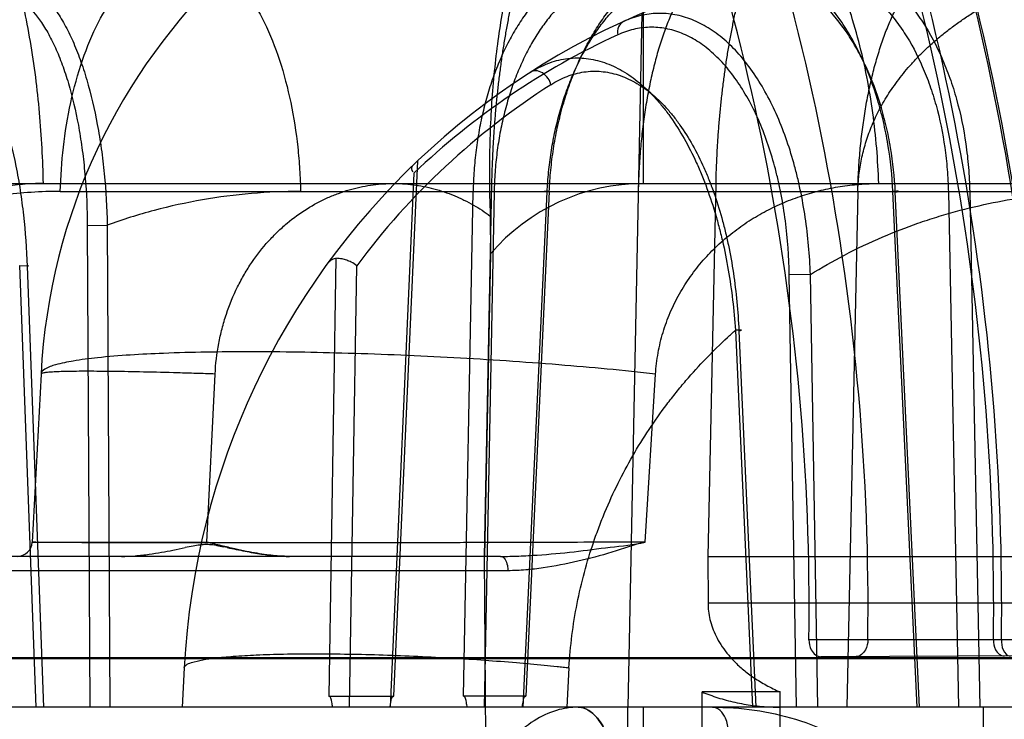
# Model space of a CAD drawing. Header units: millimetres. Extents: x 0 to 297, y 0 to 210.
# Tile 300 of 455: x 143.323 to 143.479, y 160.577 to 160.689. Entities that reach past the tile are written whole.
import ezdxf

# ---------------------------------------------------------------- set-up
doc = ezdxf.new("R2010")
doc.units = ezdxf.units.MM
doc.header["$LTSCALE"] = 16.335
doc.layers.add('INTFCLR_1', color=7, linetype='CONTINUOUS')
doc.layers.add('INTFCLR_144815', color=7, linetype='CONTINUOUS')

msp = doc.modelspace()

# ---------------------------------------------------------------- linework, layer by layer
at = {"layer": 'INTFCLR_1', "color": 9, "linetype": 'Continuous'}
for p, q in [((143.5601343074, 160.5900254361), (143.4483412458, 160.5900254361)), ((143.5600134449, 160.5877129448), (143.4502462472, 160.5873297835))]:
    msp.add_line(p, q, dxfattribs=at)
at = {"layer": 'INTFCLR_1', "color": 6, "linetype": 'Continuous'}
for centre, radius, start, end in [((143.0775250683, 160.5952985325), 0.3708536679, 359.185294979, 23.3062919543), ((143.075681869, 160.5952985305), 0.3820738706, 359.2092219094, 22.5833847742), ((143.0775246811, 160.595298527), 0.4002302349, 359.2450980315, 21.5064681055), ((143.0773563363, 160.5952983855), 0.4016728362, 359.2478295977, 21.4254278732), ((143.0758483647, 160.5952984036), 0.4101865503, 359.2634397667, 20.9595063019), ((143.0756804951, 160.595298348), 0.4106495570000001, 359.2642780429, 20.9347710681), ((143.077188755, 160.5952984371), 0.4249010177, 359.2889439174, 20.2013567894)]:
    msp.add_arc(centre, radius, start, end, dxfattribs=at)
for points, knots in [([(143.4483412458, 160.5900254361), (143.448333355, 160.5894705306), (143.4485171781, 160.5882782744), (143.4496218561, 160.5873276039), (143.4502462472, 160.5873297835)], [0, 0, 0, 0, 0.4705630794, 1, 1, 1, 1]), ([(143.4577193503, 160.5900254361), (143.4577116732, 160.5894692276), (143.4575125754, 160.5883140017), (143.4564588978, 160.5873514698), (143.4558566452, 160.5873493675)], [0, 0, 0, 0, 0.4801493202, 1, 1, 1, 1]), ([(143.4777201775, 160.5900254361), (143.4777131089, 160.5894889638), (143.4778598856, 160.5883848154), (143.4788517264, 160.5874296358), (143.4794194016, 160.5874316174)], [0, 0, 0, 0, 0.4858903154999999, 1, 1, 1, 1]), ([(143.4789945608, 160.5900254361), (143.4789874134, 160.5894810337), (143.4790748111, 160.5884829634), (143.4798861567, 160.5874332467), (143.4803771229, 160.5874349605)], [0, 0, 0, 0, 0.5258254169, 1, 1, 1, 1])]:
    msp.add_open_spline(points, degree=3, knots=knots, dxfattribs=at)
at = {"layer": 'INTFCLR_144815', "color": 9, "linetype": 'Continuous'}
for p, q in [((143.4219693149, 160.723298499), (143.4219693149, 160.6626480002)), ((143.3822485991, 160.5810437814), (143.386060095, 160.6662657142)), ((143.3854721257, 160.6642812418), (143.3816660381, 160.5792984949)), ((143.2760151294, 160.6626480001), (143.7294694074, 160.6626480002)), ((143.3291708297, 160.6613919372), (143.6983226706, 160.6613919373)), ((143.3933332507, 160.5810437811), (143.3948862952, 160.6613919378)), ((143.3982311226, 160.6613082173), (143.3966509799, 160.5792985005)), ((143.4028681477, 160.5792985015), (143.4066732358, 160.6613082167)), ((143.4070017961, 160.6613919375), (143.4032785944, 160.5810437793)), ((143.4655506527, 160.5792985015), (143.4617145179, 160.6613919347)), ((143.4659224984, 160.5792985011), (143.4620947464, 160.6613082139)), ((143.4705368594, 160.6613082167), (143.4739334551, 160.6613919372)), ((143.4705368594, 160.6613082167), (143.4721396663, 160.5792984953)), ((143.4739334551, 160.6613919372), (143.4755334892, 160.5792984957)), ((143.3334616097, 160.6559481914), (143.3366558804, 160.656031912)), ((143.3334616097, 160.6559481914), (143.3338795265, 160.5792984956)), ((143.3366558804, 160.656031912), (143.3370693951, 160.5792984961)), ((143.3730531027, 160.6507431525), (143.3718954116, 160.5810437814)), ((143.325334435, 160.5792984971), (143.3227053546, 160.6495808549)), ((143.3227053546, 160.6495808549), (143.3241552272, 160.6495418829)), ((143.3227053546, 160.6495808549), (143.3241552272, 160.6495418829)), ((143.3265711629, 160.5792984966), (143.3239496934, 160.6494971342)), ((143.3751938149, 160.5792984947), (143.376356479, 160.6495663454)), ((143.4485832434, 160.6481821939), (143.4452094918, 160.6480984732)), ((143.4463653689, 160.5792985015), (143.4452094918, 160.6480984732)), ((143.4497366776, 160.5792985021), (143.4485832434, 160.6481821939)), ((143.4366384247, 160.6393007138), (143.4393444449, 160.5792984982)), ((143.4371943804, 160.6392169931), (143.4398932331, 160.5792984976)), ((143.3261008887, 160.6323229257), (143.3246989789, 160.6055728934)), ((143.4222995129, 160.6055728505), (143.4239335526, 160.6323227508)), ((143.3246989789, 160.605572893), (143.3524853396, 160.6055728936)), ((143.3992531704, 160.6032984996), (142.7539063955, 160.6032984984)), ((143.4004361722, 160.6010241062), (143.2874447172, 160.6010241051)), ((143.5883345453, 160.5958568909), (143.4322798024, 160.5958568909)), ((143.6050345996, 160.5870192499), (142.4377892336, 160.5870192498)), ((142.4597478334, 160.5872286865), (143.5853428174, 160.5872286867)), ((143.3489089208, 160.5855788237), (143.3485797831, 160.5792985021)), ((143.4101488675, 160.5855788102), (143.4097852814, 160.5792984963)), ((143.6043247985, 160.5792984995), (142.3433546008, 160.579298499))]:
    msp.add_line(p, q, dxfattribs=at)
at = {"layer": 'INTFCLR_144815', "color": 6, "linetype": 'Continuous'}
for p, q in [((143.4217343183, 160.689707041), (143.419512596, 160.5792984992)), ((143.3967148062, 160.6032984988), (143.397875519, 160.6626480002)), ((143.4335045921, 160.6626480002), (143.4322501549, 160.6032984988)), ((143.3982311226, 160.6613082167), (143.3948862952, 160.6613919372)), ((143.4070017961, 160.6613919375), (143.4061799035, 160.6613749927)), ((143.4070017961, 160.6613919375), (143.4061799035, 160.6613749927)), ((143.4561302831, 160.6613919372), (143.454356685, 160.5792984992)), ((143.3976114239, 160.6574755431), (143.3976569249, 160.6514544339)), ((143.3976569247, 160.6514544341), (143.3967148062, 160.6032984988)), ((143.3524853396, 160.6055728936), (143.3538168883, 160.6323232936)), ((143.4322501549, 160.6032984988), (143.4322798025, 160.5958568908)), ((143.4322501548, 160.603298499), (143.588594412, 160.603298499)), ((143.4437463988, 160.5817297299), (143.4313224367, 160.5817297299)), ((143.3718954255, 160.5810437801), (143.3822486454, 160.5810437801)), ((143.4032786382, 160.5810437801), (143.3933332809, 160.5810437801)), ((143.4220944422, 160.5552985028), (143.4219834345, 160.5792984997)), ((143.4760669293, 160.5792984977), (143.4761548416, 160.555298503))]:
    msp.add_line(p, q, dxfattribs=at)
at = {"layer": 'INTFCLR_144815', "color": 7, "linetype": 'Continuous'}
msp.add_line((143.3540857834, 160.6050230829), (143.3551501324, 160.6048254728), dxfattribs=at)
at = {"layer": 'INTFCLR_144815', "color": 9, "linetype": 'Continuous'}
for centre, radius, start, end in [((143.4219693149, 160.627298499), 0.096, 90.0000000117, 176.9999999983), ((143.4687444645, 160.579298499), 0.12, 90.0000000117, 176.9999999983), ((143.4668029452, 160.5793407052), 0.1175996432, 114.5729432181, 133.7563142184), ((143.4706853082, 160.579341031), 0.1175991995, 122.6350807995, 143.3332879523), ((143.4219693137, 160.6306480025), 0.0319999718, 89.99999790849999, 139.4432394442), ((143.322302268, 160.605698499), 0.0024, 270.0000000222, 357.0000000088)]:
    msp.add_arc(centre, radius, start, end, dxfattribs=at)
at = {"layer": 'INTFCLR_144815', "color": 6, "linetype": 'Continuous'}
for centre, major_axis, start_param, end_param in [((143.076579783, 159.1224989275), (0, 8.3248965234), -1.4483509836, -1.3919686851), ((143.076579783, 159.4423106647), (0, 9.1489645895), -1.4945750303, -1.4459313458), ((143.076579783, 159.8546937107), (0, 9.4237469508), -1.5405909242, -1.4935702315), ((143.076579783, 159.2592619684), (0, 8.874251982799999), -1.4715015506, -1.4214932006)]:
    msp.add_ellipse(centre, major_axis=major_axis, ratio=0.0390783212, start_param=start_param, end_param=end_param, dxfattribs=at)
at = {"layer": 'INTFCLR_144815', "color": 9, "linetype": 'Continuous'}
for points, knots in [([(143.3019693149, 160.723298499), (143.3034513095, 160.723298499), (143.3067798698, 160.7224513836), (143.3112983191, 160.7188957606), (143.3154874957, 160.7131517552), (143.3192023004, 160.7053493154), (143.3222633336, 160.6958408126), (143.3245300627, 160.6851688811), (143.325945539, 160.6739738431), (143.3263519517, 160.6664018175), (143.326427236, 160.6626480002)], [0, 0, 0, 0, 0.0639202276, 0.1425429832, 0.2433331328, 0.368165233, 0.5137645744, 0.6732389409, 0.8380607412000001, 1, 1, 1, 1]), ([(143.4594489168, 160.6626480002), (143.4593333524, 160.6664082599), (143.4587051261, 160.674023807), (143.4565174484, 160.6852705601), (143.453004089, 160.6960075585), (143.4482403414, 160.7055874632), (143.4424331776, 160.7134422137), (143.4358835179, 160.7191669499), (143.4289709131, 160.7225536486), (143.4242065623, 160.723298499), (143.4219693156, 160.723298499)], [0, 0, 0, 0, 0.1453757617, 0.2946538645, 0.4417901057, 0.5806221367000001, 0.7063563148, 0.8169234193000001, 0.9135464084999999, 1, 1, 1, 1]), ([(143.3291708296, 160.6613919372), (143.3292311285, 160.6637399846), (143.3295577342, 160.6684854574), (143.3306951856, 160.67549816), (143.3325197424, 160.6821889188), (143.334989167, 160.6881569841), (143.3379981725, 160.6930560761), (143.3413933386, 160.6966499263), (143.3445331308, 160.6985153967), (143.3467165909, 160.6991159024), (143.3478866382, 160.699272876), (143.3484607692, 160.6992984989), (143.3487444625, 160.699298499)], [0, 0, 0, 0, 0.1530411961, 0.3094659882, 0.4621804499, 0.6039100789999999, 0.7289310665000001, 0.8347633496, 0.923165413, 0.9626138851, 0.9815155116, 1, 1, 1, 1]), ([(143.3487444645, 160.699298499), (143.3498670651, 160.699298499), (143.3523178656, 160.6988052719), (143.3557803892, 160.6966310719), (143.3590185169, 160.6930360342), (143.3618833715, 160.6881406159), (143.3642372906, 160.6821775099), (143.3659767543, 160.6754915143), (143.366884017, 160.6696308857), (143.367246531, 160.665476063), (143.3673604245, 160.6634177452), (143.3674066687, 160.6622565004), (143.3674237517, 160.6616794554), (143.3674308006, 160.6613919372)], [0, 0, 0, 0, 0.0740509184, 0.1604989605, 0.2652864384, 0.3902467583, 0.5327638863, 0.6868796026, 0.8450570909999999, 0.9233402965, 0.9619201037, 0.981028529, 1, 1, 1, 1]), ([(143.4617145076, 160.6613919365), (143.4615993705, 160.6638997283), (143.4612066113, 160.6676344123), (143.4603538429, 160.6719083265), (143.4597594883, 160.6742887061), (143.4587884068, 160.6777008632), (143.4573641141, 160.6815095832), (143.4555572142, 160.6850682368), (143.4544483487, 160.6869592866), (143.4527816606, 160.6895484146), (143.4508837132, 160.6919172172), (143.4487529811, 160.6939567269), (143.4473528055, 160.6951583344), (143.4448754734, 160.6969492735), (143.4421310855, 160.6982548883), (143.4397125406, 160.6989022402), (143.4381218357, 160.6992057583), (143.4369114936, 160.699298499), (143.4361090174, 160.699298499)], [0, 0, 0, 0, 0.1509213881, 0.2250374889, 0.2618772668, 0.2983843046, 0.4383152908, 0.5053450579, 0.538117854, 0.5700538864, 0.690481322, 0.7191733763, 0.7473256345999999, 0.8013345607, 0.9027109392, 0.9273849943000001, 0.9517570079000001, 1, 1, 1, 1]), ([(143.4492475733, 160.699298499), (143.450845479, 160.699298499), (143.4532847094, 160.6989206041), (143.4559442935, 160.6978880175), (143.4574453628, 160.6971241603), (143.4597394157, 160.6957593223), (143.4622297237, 160.6936677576), (143.4643935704, 160.6911879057), (143.4655941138, 160.6895950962), (143.4673844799, 160.6869747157), (143.4689059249, 160.6840985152), (143.4701760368, 160.6810533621), (143.4709904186, 160.6788780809), (143.4722451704, 160.6748847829), (143.4731024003, 160.6707267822), (143.4735695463, 160.6670706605), (143.4738120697, 160.6645568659), (143.4739076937, 160.6626597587), (143.4739334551, 160.6613919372)], [0, 0, 0, 0, 0.0967726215, 0.1466634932, 0.1724126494, 0.1986879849, 0.3082506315, 0.3671893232, 0.3978419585, 0.428988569, 0.5593572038, 0.5937401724, 0.6288229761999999, 0.6999849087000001, 0.8470743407, 0.8850523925, 0.9232021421, 1, 1, 1, 1]), ([(143.4956697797, 160.6613919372), (143.4955866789, 160.6637443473), (143.4951331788, 160.6685190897), (143.4935544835, 160.6755648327), (143.4910166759, 160.6822932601), (143.4875737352, 160.6882942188), (143.483377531, 160.6932038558), (143.4786647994, 160.696760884), (143.4744457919, 160.6985370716), (143.4715222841, 160.6991171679), (143.4699222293, 160.6992730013), (143.4691345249, 160.699298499), (143.4687444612, 160.699298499)], [0, 0, 0, 0, 0.1386504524, 0.2817150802, 0.4241078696, 0.5606356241, 0.6872225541, 0.8019503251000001, 0.9053638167, 0.9536163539, 0.9770240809, 1, 1, 1, 1]), ([(143.4213745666, 160.6969403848), (143.4207093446, 160.696940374), (143.4193708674, 160.6968505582), (143.4173844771, 160.6964460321), (143.4154311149, 160.6957745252), (143.4135257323, 160.6948433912), (143.4116826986, 160.6936595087), (143.4099150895, 160.6922320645), (143.408234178, 160.6905719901), (143.4066515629, 160.6886907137), (143.4051774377, 160.6866020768), (143.4038230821, 160.684320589), (143.4025969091, 160.6818631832), (143.4015079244, 160.6792464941), (143.4005630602, 160.6764883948), (143.3997695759, 160.6736080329), (143.3991330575, 160.6706271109), (143.3986574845, 160.6675684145), (143.3983470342, 160.6644540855), (143.3982513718, 160.6623595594), (143.3982311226, 160.6613082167)], [0, 0, 0, 0, 0.0428598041, 0.0861260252, 0.1302454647, 0.1755806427, 0.2224378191, 0.2710811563, 0.3217017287, 0.3744176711, 0.4292701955, 0.4862291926, 0.5451979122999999, 0.6060681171, 0.6687039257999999, 0.732915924, 0.7984459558, 0.8649858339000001, 0.9322501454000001, 1, 1, 1, 1]), ([(143.4066732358, 160.6613082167), (143.4067221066, 160.6623616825), (143.4068750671, 160.6644604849), (143.4072709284, 160.6675784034), (143.4078305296, 160.6706392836), (143.4085487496, 160.6736204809), (143.4094208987, 160.6764998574), (143.4104409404, 160.6792568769), (143.4116013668, 160.6818728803), (143.4128947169, 160.6843297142), (143.4143113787, 160.6866103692), (143.4158423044, 160.6886978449), (143.4174758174, 160.6905778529), (143.419201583, 160.6922367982), (143.42100787, 160.6936633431), (143.422882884, 160.6948462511), (143.4248125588, 160.6957761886), (143.4267819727, 160.6964464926), (143.428776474, 160.6968503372), (143.4301178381, 160.6969403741), (143.43078339, 160.6969403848)], [0, 0, 0, 0, 0.0673777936, 0.1343722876, 0.200708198, 0.266075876, 0.330185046, 0.3928123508, 0.4537711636, 0.5128970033, 0.5700590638, 0.6251471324, 0.6781122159, 0.7289825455, 0.7778651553, 0.8249141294, 0.8703389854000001, 0.9144084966, 0.9574782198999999, 1, 1, 1, 1]), ([(143.4620947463, 160.6613082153), (143.4619846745, 160.6636656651), (143.4616125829, 160.6671764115), (143.4608068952, 160.6711936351), (143.460246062, 160.6734311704), (143.4593299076, 160.6766387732), (143.4579873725, 160.6802192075), (143.4562845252, 160.6835639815), (143.4552397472, 160.6853415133), (143.4536695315, 160.6877755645), (143.4518817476, 160.6900021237), (143.449875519, 160.6919191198), (143.4485571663, 160.6930486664), (143.446224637, 160.6947322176), (143.4436413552, 160.6959592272), (143.4413651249, 160.6965680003), (143.4398680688, 160.6968533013), (143.4387290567, 160.6969403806), (143.4379738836, 160.6969403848)], [0, 0, 0, 0, 0.1508433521, 0.2249273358, 0.2617537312, 0.2982487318, 0.4381452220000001, 0.5051692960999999, 0.5379420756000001, 0.5698801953, 0.6903298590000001, 0.719030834, 0.7471927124, 0.801223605, 0.9026576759, 0.9273466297, 0.9517322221, 1, 1, 1, 1]), ([(143.447382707, 160.6969403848), (143.4488830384, 160.6969403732), (143.4511734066, 160.6965853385), (143.4536699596, 160.6956142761), (143.4550789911, 160.6948964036), (143.4572323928, 160.6936133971), (143.4595695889, 160.6916472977), (143.4615994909, 160.6893162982), (143.4627256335, 160.6878190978), (143.4644052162, 160.6853558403), (143.4658315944, 160.6826521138), (143.4670220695, 160.6797899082), (143.4677854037, 160.6777451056), (143.4689611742, 160.6739912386), (143.4697629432, 160.670082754), (143.4701991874, 160.6666462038), (143.4704251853, 160.6642832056), (143.4705135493, 160.6624999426), (143.4705368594, 160.6613082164)], [0, 0, 0, 0, 0.0967196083, 0.1465814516, 0.1723154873, 0.1985769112, 0.3080980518, 0.3670223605, 0.3976698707, 0.4288128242, 0.5591855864, 0.5935743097, 0.628665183, 0.699848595, 0.8469952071, 0.8849909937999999, 0.923160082, 1, 1, 1, 1]), ([(143.3186739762, 160.695469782), (143.3197676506, 160.6957528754), (143.3215979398, 160.6957414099), (143.3235062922, 160.6949486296), (143.3245850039, 160.6942936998), (143.3263379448, 160.6929768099), (143.3278508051, 160.6911806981), (143.3291720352, 160.6891444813), (143.3301114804, 160.6875211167), (143.3312067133, 160.6852823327), (143.3321648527, 160.6828746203), (143.3328769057, 160.6808020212), (143.3339342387, 160.6773860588), (143.3347620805, 160.6738116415), (143.335404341, 160.6701259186), (143.3357992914, 160.6675185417), (143.3363570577, 160.6628266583), (143.3365951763, 160.6587625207), (143.3366558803, 160.6560319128)], [0, 0, 0, 0, 0.0715343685, 0.1095653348, 0.1299825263, 0.1513156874, 0.2482079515, 0.2760557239, 0.30514592, 0.3668895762, 0.4336871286, 0.4690921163, 0.5056384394, 0.6600890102, 0.7008801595, 0.742547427, 0.8270538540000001, 1, 1, 1, 1]), ([(143.3170832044, 160.6931882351), (143.3181075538, 160.693453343), (143.3198217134, 160.6934428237), (143.3216044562, 160.6926928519), (143.322608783, 160.6920744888), (143.32423999, 160.6908310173), (143.3256407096, 160.689136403), (143.3268579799, 160.6872170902), (143.3277224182, 160.6856853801), (143.3287258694, 160.6835727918), (143.3295990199, 160.681301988), (143.3302439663, 160.6793468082), (143.3311982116, 160.676121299), (143.3319313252, 160.6727470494), (143.3324873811, 160.6692689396), (143.3328242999, 160.666805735), (143.3332846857, 160.6623692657), (143.3334473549, 160.658528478), (143.3334616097, 160.6559481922)], [0, 0, 0, 0, 0.0712750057, 0.1090843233, 0.1293826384, 0.1505957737, 0.2470602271, 0.2748170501, 0.3038273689, 0.3654517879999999, 0.4321757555, 0.4675691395, 0.5041169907, 0.6587355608, 0.6996159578, 0.7413933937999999, 0.8261857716, 1, 1, 1, 1]), ([(143.3239496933, 160.6494971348), (143.3238483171, 160.6522095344), (143.3235583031, 160.6562432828), (143.322948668, 160.6608988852), (143.3225258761, 160.6634922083), (143.3218431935, 160.6671678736), (143.3208474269, 160.6712724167), (143.3195357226, 160.6751702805), (143.3187309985, 160.6772127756), (143.3175634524, 160.6798852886), (143.3162162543, 160.6823514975), (143.3145989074, 160.6844617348), (143.3135980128, 160.68559835), (143.3123105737, 160.6867731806), (143.3108979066, 160.6876353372), (143.309754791, 160.6880687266), (143.3080916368, 160.6884669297), (143.3065922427, 160.688265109), (143.305556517, 160.6878318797)], [0, 0, 0, 0, 0.1730886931, 0.25758449, 0.299355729, 0.3406285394, 0.4959960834, 0.5681057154, 0.6027433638, 0.635939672, 0.7541532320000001, 0.7804338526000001, 0.8053758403, 0.8506741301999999, 0.8910643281, 0.9100052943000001, 0.9284072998, 1, 1, 1, 1]), ([(143.418842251, 160.6884303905), (143.4184950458, 160.6882716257), (143.4178924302, 160.6875935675), (143.4178358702, 160.6867250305), (143.4178989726, 160.6862896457)], [0, 0, 0, 0, 0.4646158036, 1, 1, 1, 1]), ([(143.4485832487, 160.6481821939), (143.4484736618, 160.6512154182), (143.4480717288, 160.6557350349), (143.4471484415, 160.6609209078), (143.4464937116, 160.6638080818), (143.4454200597, 160.6679161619), (143.4438177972, 160.6724883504), (143.4414326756, 160.6772738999), (143.4394588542, 160.6804517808), (143.43728522, 160.6832345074), (143.4352919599, 160.6852228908), (143.4336126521, 160.6865652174), (143.4319411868, 160.687697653), (143.4297732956, 160.6888072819), (143.4274784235, 160.689477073), (143.4256343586, 160.6897149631), (143.423797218, 160.6897603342), (143.4214785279, 160.6894482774), (143.4197061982, 160.6888254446), (143.418842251, 160.6884303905)], [0, 0, 0, 0, 0.1568630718, 0.2338628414, 0.272099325, 0.3098286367, 0.4533177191, 0.5213139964, 0.5858671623, 0.6463187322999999, 0.7034258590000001, 0.7308915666, 0.7573216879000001, 0.8076814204, 0.8560835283, 0.8799955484, 0.9036176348, 0.9509035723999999, 1, 1, 1, 1]), ([(143.4452094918, 160.6480984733), (143.4451604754, 160.6509795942), (143.4448620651, 160.6552729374), (143.4440759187, 160.6602042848), (143.4435047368, 160.6629451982), (143.4425578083, 160.6668371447), (143.4411199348, 160.6711700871), (143.4389437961, 160.6757076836), (143.4371319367, 160.6787172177), (143.4351278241, 160.6813527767), (143.4332817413, 160.6832364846), (143.4317222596, 160.6845078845), (143.4301684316, 160.6855806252), (143.4281482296, 160.6866330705), (143.4260037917, 160.6872677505), (143.4242784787, 160.6874952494), (143.4225559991, 160.6875404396), (143.4203772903, 160.6872493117), (143.418712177, 160.6866614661), (143.4178989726, 160.6862896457)], [0, 0, 0, 0, 0.1581900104, 0.2356115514, 0.2740051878, 0.3118556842, 0.4555174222, 0.5234378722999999, 0.5878145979, 0.6480219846, 0.7048209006, 0.7321136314, 0.758373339, 0.8083894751, 0.8564744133, 0.8802549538, 0.9037666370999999, 0.9509117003, 1, 1, 1, 1]), ([(143.4040300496, 160.6803531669), (143.4048955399, 160.6809074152), (143.4066917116, 160.6818369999), (143.4091221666, 160.6824862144), (143.4110714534, 160.6826553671), (143.4130303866, 160.6826001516), (143.4149869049, 160.6822004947), (143.4168788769, 160.6814919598), (143.4188002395, 160.6805486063), (143.4211318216, 160.6789620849), (143.4232559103, 160.6769700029), (143.424870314, 160.6751327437), (143.426467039, 160.6730722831), (143.4283157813, 160.6702179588), (143.4299256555, 160.6671229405), (143.4310979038, 160.664480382), (143.4322062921, 160.661696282), (143.4331731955, 160.6588122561), (143.4340082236, 160.6558431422), (143.434766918, 160.652779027), (143.4358672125, 160.6472918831), (143.4364197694, 160.6425075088), (143.4366383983, 160.63930069)], [0, 0, 0, 0, 0.0497432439, 0.0971253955, 0.12068485, 0.1442484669, 0.1917974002, 0.216416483, 0.2419161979, 0.2952365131, 0.352184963, 0.382386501, 0.4135524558, 0.4782792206, 0.5466654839, 0.5821791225, 0.6181690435, 0.6916724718, 0.7292600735, 0.7674331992, 0.8444288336, 1, 1, 1, 1]), ([(143.4072656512, 160.6783739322), (143.4071820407, 160.6787320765), (143.4068534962, 160.6794642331), (143.4060148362, 160.680299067), (143.4049558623, 160.6806790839), (143.4042724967, 160.6805084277), (143.4040300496, 160.6803531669)], [0, 0, 0, 0, 0.2550917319, 0.5430325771, 0.8003098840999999, 1, 1, 1, 1]), ([(143.4072656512, 160.6783739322), (143.4080838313, 160.678897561), (143.4097763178, 160.6797782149), (143.4120675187, 160.6803901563), (143.4139000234, 160.680548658), (143.415736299, 160.6804933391), (143.417567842, 160.6801134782), (143.4193346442, 160.679439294), (143.4211252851, 160.6785415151), (143.4232941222, 160.6770339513), (143.425259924, 160.6751411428), (143.4267492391, 160.6733960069), (143.4282203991, 160.6714372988), (143.4299159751, 160.6687224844), (143.4313807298, 160.6657801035), (143.4324411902, 160.6632669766), (143.4334384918, 160.6606147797), (143.4342989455, 160.6578668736), (143.4350336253, 160.6550376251), (143.4356942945, 160.6521123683), (143.4366311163, 160.6468598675), (143.4370551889, 160.6422846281), (143.4371943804, 160.6392169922)], [0, 0, 0, 0, 0.0497857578, 0.09702488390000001, 0.1204554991, 0.1438593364, 0.190999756, 0.2153894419, 0.2406578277, 0.2935001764, 0.3500181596, 0.3800308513, 0.4110242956, 0.4754942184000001, 0.5437518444, 0.5792497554, 0.6152630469, 0.6889423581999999, 0.7266831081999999, 0.7650595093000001, 0.8426161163, 1, 1, 1, 1]), ([(143.326427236, 160.6626480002), (143.3253411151, 160.6626478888), (143.3231751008, 160.6625584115), (143.3199529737, 160.6621560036), (143.3173078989, 160.6615999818), (143.3154833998, 160.6610949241), (143.3144460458, 160.6607715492), (143.312903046, 160.6602544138), (143.3106418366, 160.6593591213), (143.3077517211, 160.6579135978), (143.3054642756, 160.6565040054), (143.3039337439, 160.6554115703), (143.3030783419, 160.6547543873), (143.3018232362, 160.6537430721), (143.3000402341, 160.6521267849), (143.2978876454, 160.6497637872), (143.2962974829, 160.6476334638), (143.2953005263, 160.6460619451), (143.2947637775, 160.6451396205), (143.2939988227, 160.6437451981), (143.2929932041, 160.6415902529), (143.2919625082, 160.6385948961), (143.2914327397, 160.6362771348), (143.2911854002, 160.6347079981), (143.2910483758, 160.6336512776), (143.2909786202, 160.6328546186), (143.2909469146, 160.6323227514)], [0, 0, 0, 0, 0.0634305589, 0.1264329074, 0.1894364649, 0.2210813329, 0.2369637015, 0.2528890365, 0.316117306, 0.378793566, 0.4413832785, 0.4728058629, 0.4885772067, 0.5043743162, 0.5669359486, 0.6288838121, 0.6907802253, 0.7219069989, 0.7375305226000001, 0.7530948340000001, 0.8147873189, 0.8761190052, 0.9377760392, 0.9533276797, 0.9688832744, 1, 1, 1, 1]), ([(143.3538168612, 160.6323227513), (143.3538981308, 160.6339517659), (143.3541845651, 160.636382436), (143.3548036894, 160.6391559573), (143.3552350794, 160.6407088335), (143.355946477, 160.6429661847), (143.3569857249, 160.6454953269), (143.3582646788, 160.6478723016), (143.3590471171, 160.649161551), (143.3602433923, 160.6509866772), (143.3617905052, 160.6529614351), (143.3635086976, 160.6547358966), (143.364513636, 160.6556704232), (143.3660100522, 160.6569694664), (143.3683526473, 160.6586768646), (143.3711482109, 160.6601715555), (143.3734214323, 160.6610972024), (143.3756712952, 160.6618360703), (143.3779582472, 160.6623343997), (143.3800032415, 160.6625645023), (143.3811468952, 160.6626313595), (143.3828437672, 160.6626724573), (143.3853446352, 160.6625251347), (143.3886691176, 160.6618782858), (143.3910823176, 160.6610632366), (143.3926503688, 160.6603887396), (143.3936923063, 160.6598994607), (143.3953896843, 160.6589985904), (143.3967608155, 160.6581025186), (143.3976114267, 160.6574755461)], [0, 0, 0, 0, 0.0785438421, 0.1173837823, 0.1367720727, 0.1561366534, 0.2313532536, 0.2679306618, 0.2860399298, 0.3039593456, 0.3730131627, 0.4063688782, 0.4228285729, 0.4390826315, 0.5017865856, 0.5619273, 0.5912297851, 0.6198960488, 0.6758918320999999, 0.703528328, 0.7189339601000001, 0.7310436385, 0.7852619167, 0.8391543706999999, 0.8936930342, 0.9075143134, 0.9213490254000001, 0.9491134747, 1, 1, 1, 1]), ([(143.4239335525, 160.6323227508), (143.4240022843, 160.6334523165), (143.4242713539, 160.6356911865), (143.424928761, 160.6384267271), (143.4256333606, 160.6405493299), (143.4264524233, 160.642620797), (143.4276798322, 160.6451023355), (143.4291573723, 160.6474261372), (143.4304683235, 160.6491771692), (143.4318589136, 160.6508474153), (143.4337333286, 160.6527889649), (143.4361768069, 160.654880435), (143.4387827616, 160.6567237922), (143.4415194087, 160.6583184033), (143.4443594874, 160.6596591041), (143.4467970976, 160.6605717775), (143.4487823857, 160.6611794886), (143.450783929, 160.6617035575), (143.4533115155, 160.662206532), (143.4563733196, 160.6625679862), (143.4584238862, 160.662647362), (143.4594489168, 160.6626480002)], [0, 0, 0, 0, 0.0660669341, 0.1312961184, 0.1638831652, 0.1965747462, 0.261280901, 0.325166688, 0.3570371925, 0.3889348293, 0.452000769, 0.5143242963, 0.5764394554, 0.638100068, 0.6990002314, 0.7595774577, 0.7898744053, 0.8201822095, 0.8803397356, 0.9401578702, 1, 1, 1, 1]), ([(143.3291708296, 160.6613919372), (143.3260813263, 160.6613917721), (143.3198365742, 160.6609713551), (143.3129173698, 160.6595479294), (143.3083548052, 160.6581999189), (143.3058675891, 160.6573704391), (143.3035969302, 160.6565145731), (143.2991337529, 160.6546565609), (143.2957195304, 160.6529018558), (143.292964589, 160.651244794)], [0, 0, 0, 0, 0.2436289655, 0.4918676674, 0.5552007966, 0.6187534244, 0.6985806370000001, 0.7464829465, 1, 1, 1, 1]), ([(143.3674308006, 160.6613919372), (143.3648146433, 160.6613912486), (143.3595819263, 160.6611681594), (143.3517780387, 160.6601550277), (143.3441048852, 160.6584753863), (143.3391025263, 160.6569166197), (143.3366558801, 160.6560319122)], [0, 0, 0, 0, 0.2500726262, 0.499916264, 0.7513103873, 1, 1, 1, 1]), ([(143.4485832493, 160.6481821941), (143.4503480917, 160.6492696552), (143.454114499, 160.6514075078), (143.4598401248, 160.65411794), (143.4647913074, 160.6560388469), (143.4686826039, 160.657323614), (143.4746148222, 160.6590547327), (143.4835878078, 160.6608612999), (143.491675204, 160.661391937), (143.4956697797, 160.6613919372)], [0, 0, 0, 0, 0.1256183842, 0.2621812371, 0.3835069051, 0.4471817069, 0.5104573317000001, 0.7579366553, 1, 1, 1, 1]), ([(143.4620947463, 160.6613082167), (143.4622685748, 160.6613227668), (143.4630816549, 160.6614353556), (143.4620137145, 160.6613988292), (143.4617145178, 160.6613919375)], [0, 0, 0, 0, 0.3682327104, 1, 1, 1, 1]), ([(143.4620947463, 160.6613082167), (143.4622685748, 160.6613227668), (143.4630816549, 160.6614353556), (143.4620137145, 160.6613988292), (143.4617145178, 160.6613919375)], [0, 0, 0, 0, 0.3682327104, 1, 1, 1, 1]), ([(143.4101488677, 160.5855788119), (143.4103466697, 160.5890068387), (143.4112113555, 160.5957955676), (143.4132062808, 160.6032221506), (143.4149251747, 160.6080016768), (143.4161711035, 160.6111331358), (143.4185844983, 160.6164273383), (143.4218918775, 160.6221608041), (143.4252100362, 160.6268433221), (143.427210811, 160.6294112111), (143.4302752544, 160.6331100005), (143.4334442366, 160.6364028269), (143.4362150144, 160.6389234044), (143.4366383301, 160.6393006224)], [0, 0, 0, 0, 0.1676547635, 0.3329377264, 0.3742669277, 0.4156276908, 0.4974580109, 0.658188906, 0.7377985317, 0.7775332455, 0.8171046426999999, 0.9723157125, 1, 1, 1, 1]), ([(143.4371943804, 160.6392169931), (143.4373375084, 160.6392298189), (143.4380816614, 160.6393643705), (143.4369650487, 160.6393079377), (143.4366384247, 160.6393007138)], [0, 0, 0, 0, 0.3054845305, 1, 1, 1, 1]), ([(143.4371943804, 160.6392169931), (143.4373375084, 160.6392298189), (143.4380816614, 160.6393643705), (143.4369650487, 160.6393079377), (143.4366384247, 160.6393007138)], [0, 0, 0, 0, 0.3054845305, 1, 1, 1, 1]), ([(143.4239335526, 160.6323227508), (143.4188047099, 160.6328922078), (143.4081059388, 160.6338880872), (143.3917803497, 160.6349782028), (143.3753329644, 160.6356752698), (143.3599123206, 160.6359325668), (143.3466073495, 160.6357439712), (143.337263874, 160.6351981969), (143.3315640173, 160.6345020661), (143.3287231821, 160.6338944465), (143.3269668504, 160.6333668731), (143.3261180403, 160.6326482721), (143.3261008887, 160.6323229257)], [0, 0, 0, 0, 0.1570271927, 0.3269078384, 0.4978357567, 0.6579291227, 0.7960917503, 0.9028482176, 0.942148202, 0.9712757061, 0.9900861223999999, 1, 1, 1, 1]), ([(143.3538168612, 160.6323227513), (143.3533099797, 160.6323396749), (143.3523035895, 160.6323730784), (143.3503235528, 160.6324354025), (143.3470278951, 160.6325331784), (143.3426167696, 160.6326453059), (143.337815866, 160.6327322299), (143.3342612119, 160.6327616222), (143.3318203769, 160.6327529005), (143.330317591, 160.6327325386), (143.3290458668, 160.6326991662), (143.3280033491, 160.6326512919), (143.3272063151, 160.6325960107), (143.3266151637, 160.6325207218), (143.3262970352, 160.6324597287), (143.3261035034, 160.6323728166), (143.3261008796, 160.6323227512)], [0, 0, 0, 0, 0.0547755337, 0.1087535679, 0.2139568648, 0.4108749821, 0.5853197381, 0.7325563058, 0.7947809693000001, 0.8489550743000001, 0.8948317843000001, 0.9322982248, 0.9613150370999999, 0.9819934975, 0.9945853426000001, 1, 1, 1, 1]), ([(143.422299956, 160.6055728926), (143.4213046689, 160.6055688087), (143.4196762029, 160.6055623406), (143.4174014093, 160.6055537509), (143.4134661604, 160.6055394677), (143.4072828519, 160.6055192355), (143.4011593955, 160.6055023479), (143.3969785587, 160.6054920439), (143.3942531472, 160.6054856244), (143.3892788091, 160.6054747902), (143.3836079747, 160.6054644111), (143.3786601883, 160.6054570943), (143.375846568, 160.6054534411), (143.371720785, 160.6054485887), (143.3657229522, 160.6054433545), (143.3591945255, 160.6054411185), (143.3542092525, 160.6054417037), (143.34963406, 160.6054437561), (143.3453037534, 160.6054479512), (143.3412296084, 160.6054546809), (143.3377120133, 160.6054623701), (143.3339061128, 160.6054736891), (143.3305118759, 160.6054902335), (143.328501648, 160.6055034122), (143.3275699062, 160.6055126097), (143.3268168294, 160.605516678), (143.3260812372, 160.6055447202), (143.3253131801, 160.6055071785), (143.3250050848, 160.6056063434), (143.3246964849, 160.6055253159), (143.3246989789, 160.6055728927)], [0, 0, 0, 0, 0.030592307, 0.0500544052, 0.069920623, 0.1515504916, 0.2401112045, 0.2581374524, 0.2800568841, 0.3238821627, 0.4110335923, 0.4543610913, 0.4759619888, 0.4975156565, 0.581174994, 0.6603168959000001, 0.6981793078, 0.7344068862, 0.800944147, 0.831279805, 0.8596332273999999, 0.9090659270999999, 0.9482527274, 0.9639875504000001, 0.9708204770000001, 0.9769370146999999, 0.9869971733, 0.9941881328, 0.9985356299, 1, 1, 1, 1]), ([(143.4222999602, 160.6055728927), (143.4204907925, 160.6051565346), (143.416990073, 160.6038598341), (143.4115696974, 160.6024795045), (143.4069865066, 160.6015435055), (143.4032583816, 160.6011109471), (143.4013783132, 160.6010227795), (143.4004361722, 160.6010241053)], [0, 0, 0, 0, 0.2484990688, 0.4979266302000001, 0.7484010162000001, 0.8738882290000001, 1, 1, 1, 1]), ([(143.3992531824, 160.6032984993), (143.3998500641, 160.6032984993), (143.400354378, 160.6021229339), (143.4004288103, 160.6013087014), (143.4004361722, 160.6010241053)], [0, 0, 0, 0, 0.6770643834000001, 1, 1, 1, 1]), ([(143.3489089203, 160.5855788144), (143.3489175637, 160.5857437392), (143.3492918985, 160.5861408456), (143.3509044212, 160.5867163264), (143.353470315, 160.5871132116), (143.3569205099, 160.587436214), (143.3605898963, 160.5876436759), (143.3649084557, 160.5877719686), (143.3716363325, 160.5878297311), (143.3806245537, 160.587662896), (143.3913429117, 160.5871745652), (143.399895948, 160.586571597), (143.4054132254, 160.5860725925), (143.4078864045, 160.5858230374), (143.4091997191, 160.5856835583), (143.4098359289, 160.5856137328), (143.4101488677, 160.5855788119)], [0, 0, 0, 0, 0.0080274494, 0.0231801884, 0.08428779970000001, 0.1323595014, 0.1920975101, 0.2627327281, 0.3424013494, 0.5190873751, 0.6996263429, 0.8638721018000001, 0.9358051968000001, 0.9688903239, 0.9846946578, 1, 1, 1, 1]), ([(143.411633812, 160.579298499), (143.4104630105, 160.5792984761), (143.4079747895, 160.5789207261), (143.4043564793, 160.5771970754), (143.4009260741, 160.5742743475), (143.3978917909, 160.5702598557), (143.3954174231, 160.565367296), (143.3936128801, 160.5598948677), (143.3925154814, 160.5541810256), (143.3922242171, 160.5503199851), (143.3921836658, 160.5484189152)], [0, 0, 0, 0, 0.08816756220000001, 0.1863654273, 0.2980515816, 0.4242708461, 0.5628839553, 0.7090966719, 0.8568067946, 1, 1, 1, 1]), ([(143.4116337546, 160.579298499), (143.4123332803, 160.5792984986), (143.4139935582, 160.5785544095), (143.4154000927, 160.5766240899), (143.4163469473, 160.574831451), (143.4169308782, 160.5734830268), (143.4175609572, 160.5718351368), (143.4183139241, 160.5694334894), (143.4188128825, 160.5673998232), (143.4190557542, 160.5662915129)], [0, 0, 0, 0, 0.1334134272, 0.3208549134, 0.4471821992, 0.5204475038, 0.6008671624, 0.7836075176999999, 1, 1, 1, 1]), ([(143.4329770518, 160.5792984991), (143.4352172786, 160.5792984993), (143.4396929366, 160.5789897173), (143.4463017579, 160.5775311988), (143.4516082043, 160.5754219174), (143.4556765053, 160.5731548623), (143.4586607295, 160.5711172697), (143.4615191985, 160.5687450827), (143.4637568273, 160.5664908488), (143.4654567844, 160.5645083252), (143.4671148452, 160.562362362), (143.4686390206, 160.5600496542), (143.4700101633, 160.5575750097), (143.4713109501, 160.5549169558), (143.4727077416, 160.5513689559), (143.4737438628, 160.5476257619), (143.4743435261, 160.5445015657), (143.4745620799, 160.5428970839), (143.4746489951, 160.5420887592)], [0, 0, 0, 0, 0.1093903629, 0.2181843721, 0.3292687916, 0.3867819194, 0.4453462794, 0.5054560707, 0.567901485, 0.6001776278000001, 0.6329315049, 0.7002784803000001, 0.7351527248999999, 0.7710296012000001, 0.8447205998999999, 0.9209794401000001, 0.9603019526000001, 1, 1, 1, 1]), ([(143.4355025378, 160.575438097), (143.4354865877, 160.5761610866), (143.4352659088, 160.5777433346), (143.4338811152, 160.5792984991), (143.4329770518, 160.5792984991)], [0, 0, 0, 0, 0.4444153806, 1, 1, 1, 1])]:
    msp.add_open_spline(points, degree=3, knots=knots, dxfattribs=at)
at = {"layer": 'INTFCLR_144815', "color": 6, "linetype": 'Continuous'}
for points, knots in [([(143.4186424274, 160.7232406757), (143.4182916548, 160.7232284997), (143.417586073, 160.7231581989), (143.4164909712, 160.7229069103), (143.4153037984, 160.7224684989), (143.413975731, 160.7217620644), (143.4125205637, 160.7207116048), (143.4109839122, 160.719268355), (143.4094367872, 160.717433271), (143.4079305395, 160.7152382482), (143.4064837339, 160.712703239), (143.4051103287, 160.7098349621), (143.4038048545, 160.7066092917), (143.4026025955, 160.7030936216), (143.4014850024, 160.6992135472), (143.400485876, 160.6950562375), (143.3996087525, 160.6906004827), (143.3988766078, 160.6859583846), (143.3982895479, 160.6811283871), (143.397851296, 160.6761280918), (143.3975761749, 160.6710858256), (143.397457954, 160.6661945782), (143.397475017, 160.6616763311), (143.3975578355, 160.6588189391), (143.3976112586, 160.6574757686)], [0, 0, 0, 0, 0.0143717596, 0.0289408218, 0.0458976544, 0.066039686, 0.09034599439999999, 0.1191655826, 0.1521424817, 0.188435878, 0.2280250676, 0.2715431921, 0.3185552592, 0.3704357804, 0.4236127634, 0.4838365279, 0.5454551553, 0.6095167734, 0.6762233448, 0.7446455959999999, 0.8150114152, 0.8829607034, 0.9449576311, 1, 1, 1, 1]), ([(143.397875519, 160.6626480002), (143.3978902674, 160.6634034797), (143.3979297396, 160.6649128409), (143.3980189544, 160.6671730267), (143.3981380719, 160.6694253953), (143.398286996, 160.6716673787), (143.3984656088, 160.673896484), (143.3986738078, 160.6761102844), (143.3989114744, 160.6783063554), (143.3991784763, 160.6804822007), (143.3994746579, 160.682635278), (143.3997997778, 160.6847630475), (143.4001535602, 160.686862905), (143.4005356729, 160.6889321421), (143.4009457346, 160.6909679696), (143.4013833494, 160.692967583), (143.4018480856, 160.6949281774), (143.4023395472, 160.6968469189), (143.4028572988, 160.6987209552), (143.4034007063, 160.7005474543), (143.4039690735, 160.7023235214), (143.4045617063, 160.7040461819), (143.4051778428, 160.7057124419), (143.4058167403, 160.7073193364), (143.406477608, 160.7088639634), (143.4071593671, 160.7103435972), (143.4078609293, 160.7117556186), (143.4085815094, 160.7130973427), (143.4093202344, 160.7143661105), (143.4100758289, 160.7155594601), (143.4108469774, 160.7166749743), (143.4116323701, 160.7177104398), (143.4124309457, 160.7186636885), (143.4132416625, 160.7195326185), (143.4140632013, 160.7203153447), (143.4148938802, 160.7210105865), (143.4157325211, 160.7216167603), (143.4165780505, 160.7221324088), (143.4174292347, 160.7225560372), (143.4182844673, 160.7228869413), (143.4191423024, 160.7231240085), (143.4200012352, 160.7232666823), (143.4205755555, 160.723298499), (143.4208607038, 160.723298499)], [0, 0, 0, 0, 0.0329946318, 0.0659271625, 0.09876607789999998, 0.131479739, 0.1640371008, 0.1964098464, 0.2285697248, 0.2604862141, 0.292128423, 0.3234667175, 0.3544709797, 0.3851081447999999, 0.415344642, 0.4451475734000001, 0.4744843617, 0.5033225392, 0.5316300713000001, 0.5593753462, 0.5865267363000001, 0.6130510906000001, 0.6389163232, 0.664092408, 0.6885515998, 0.7122684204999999, 0.7352201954, 0.7573884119, 0.7787577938, 0.7993142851, 0.8190481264, 0.8379555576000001, 0.8560429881, 0.8733247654, 0.8898204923, 0.9055598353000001, 0.9205886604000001, 0.9349628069, 0.948755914, 0.9620496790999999, 0.9749434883, 0.9875488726, 1, 1, 1, 1]), ([(143.4583694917, 160.723298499), (143.4580591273, 160.723298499), (143.4574346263, 160.7232663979), (143.4565002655, 160.7231223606), (143.4555670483, 160.722882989), (143.4546366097, 160.7225488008), (143.4537106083, 160.7221209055), (143.4527908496, 160.7216000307), (143.4518787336, 160.7209877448), (143.450975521, 160.720285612), (143.4500826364, 160.7194953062), (143.4492018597, 160.718618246), (143.4483347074, 160.7176563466), (143.4474822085, 160.716611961), (143.4466456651, 160.7154873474), (143.445826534, 160.714284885), (143.4450262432, 160.7130071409), (143.4442461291, 160.7116567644), (143.4434871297, 160.7102365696), (143.4427500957, 160.7087493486), (143.4420361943, 160.7071978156), (143.4413465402, 160.7055848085), (143.4406819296, 160.7039133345), (143.4400431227, 160.7021864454), (143.4394309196, 160.7004072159), (143.4388460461, 160.6985787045), (143.4382892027, 160.696703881), (143.4377610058, 160.6947856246), (143.4372618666, 160.6928268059), (143.4367921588, 160.6908302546), (143.4363522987, 160.6887987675), (143.4359426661, 160.68673514), (143.4355636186, 160.6846421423), (143.4352154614, 160.682522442), (143.4348984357, 160.6803785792), (143.4346127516, 160.6782130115), (143.4343585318, 160.6760281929), (143.4341358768, 160.6738265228), (143.4339448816, 160.6716103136), (143.4337856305, 160.6693818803), (143.4336582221, 160.6671436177), (143.4335627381, 160.6648980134), (143.4335204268, 160.6633984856), (143.4335045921, 160.6626480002)], [0, 0, 0, 0, 0.0133489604, 0.0268402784, 0.0405977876, 0.05472201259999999, 0.0693037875, 0.084419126, 0.1001371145, 0.1165123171, 0.1335878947, 0.1513912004, 0.1699454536, 0.1892651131, 0.2093544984, 0.2302115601, 0.2518269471, 0.2741858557, 0.297274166, 0.3210748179, 0.3455657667, 0.3707222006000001, 0.3965176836, 0.4229235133, 0.4499084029, 0.4774400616, 0.5054878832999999, 0.534021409, 0.5630105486, 0.5924249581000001, 0.6222338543, 0.6524061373, 0.682910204, 0.7137151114, 0.7447932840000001, 0.7761178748, 0.8076607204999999, 0.8393940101, 0.8712925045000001, 0.9033310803, 0.9354813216, 0.9677139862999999, 1, 1, 1, 1]), ([(143.4195097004, 160.699298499), (143.4187967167, 160.699298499), (143.4173563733, 160.6992006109), (143.4152133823, 160.6987587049), (143.4130968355, 160.6980205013), (143.4110397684, 160.6969965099), (143.4090643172, 160.6957034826), (143.4071809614, 160.69415643), (143.4053931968, 160.6923619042), (143.4037106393, 160.6903299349), (143.4021509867, 160.6880836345), (143.4007243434, 160.6856423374), (143.3994371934, 160.6830223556), (143.3982940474, 160.6802340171), (143.3973058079, 160.6773037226), (143.3964808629, 160.6742617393), (143.395824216, 160.6711409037), (143.3953343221, 160.6679527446), (143.3950105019, 160.6646976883), (143.39490861, 160.6625015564), (143.3948862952, 160.6613919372)], [0, 0, 0, 0, 0.0431874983, 0.08713214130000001, 0.1321594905, 0.1785830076, 0.2259721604, 0.2748704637, 0.3259542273, 0.379173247, 0.4344648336, 0.4914179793, 0.5502886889, 0.6111392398, 0.673828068, 0.7374864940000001, 0.8019461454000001, 0.8669042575, 0.9327735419, 1, 1, 1, 1]), ([(143.40700181, 160.6613919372), (143.4070533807, 160.6625235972), (143.4072171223, 160.6647863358), (143.4076456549, 160.6681554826), (143.4082570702, 160.6714756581), (143.4090435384, 160.6746981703), (143.4099932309, 160.6777880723), (143.4110953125, 160.6807251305), (143.4123469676, 160.6835070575), (143.4137411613, 160.6861168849), (143.4152632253, 160.6885284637), (143.4168978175, 160.6907228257), (143.4186355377, 160.6926911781), (143.4204711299, 160.6944277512), (143.422389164, 160.6959164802), (143.4243709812, 160.6971440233), (143.4263935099, 160.6981007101), (143.4284487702, 160.698787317), (143.4305357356, 160.6992044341), (143.4319443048, 160.699298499), (143.4326482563, 160.699298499)], [0, 0, 0, 0, 0.0680237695, 0.1361494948, 0.2038405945, 0.2706352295, 0.3352200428, 0.3978322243, 0.4588843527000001, 0.5182649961, 0.5753595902, 0.6299643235, 0.6823959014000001, 0.7328282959, 0.7814756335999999, 0.8279391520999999, 0.872533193, 0.9155238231, 0.9577295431, 1, 1, 1, 1]), ([(143.4361533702, 160.699298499), (143.4357209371, 160.699298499), (143.4348315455, 160.6991896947), (143.4337653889, 160.6987989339), (143.4329327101, 160.6983477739), (143.4323022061, 160.6979287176), (143.4316794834, 160.6974369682), (143.4310656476, 160.6968739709), (143.4304619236, 160.6962413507), (143.4298695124, 160.6955409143), (143.4292895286, 160.6947745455), (143.428723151, 160.6939443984), (143.4281713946, 160.6930525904), (143.4276353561, 160.6921015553), (143.4271159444, 160.6910936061), (143.4266141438, 160.6900313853), (143.4261307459, 160.6889173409), (143.4256666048, 160.6877542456), (143.4252223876, 160.6865446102), (143.4247988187, 160.6852912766), (143.4243964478, 160.6839967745), (143.4240158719, 160.6826639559), (143.4236575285, 160.6812953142), (143.4233218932, 160.6798936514), (143.4230093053, 160.6784613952), (143.422720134, 160.6770012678), (143.4224546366, 160.6755156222), (143.4222130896, 160.674007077), (143.4219956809, 160.6724778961), (143.4218026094, 160.6709305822), (143.421634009, 160.6693673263), (143.4214900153, 160.6677905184), (143.4213707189, 160.666202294), (143.421276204, 160.6646049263), (143.421206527, 160.6630005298), (143.4211766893, 160.6619286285), (143.4211659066, 160.6613919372)], [0, 0, 0, 0, 0.029954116, 0.0613947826, 0.0780565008, 0.09548413, 0.1137656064, 0.1329658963, 0.1531321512, 0.1742987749, 0.1964764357, 0.2196765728, 0.243885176, 0.2690961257, 0.2952779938, 0.3224128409, 0.3504570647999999, 0.3793847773, 0.4091452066, 0.4397076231, 0.4710157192, 0.5030367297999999, 0.5357121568, 0.5690079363, 0.6028659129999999, 0.6372515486, 0.6721073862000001, 0.7073992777, 0.743072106, 0.7790917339, 0.8154058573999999, 0.8519799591, 0.8887649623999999, 0.9257254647, 0.9628165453, 1, 1, 1, 1]), ([(143.4561302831, 160.6613919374), (143.4561395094, 160.6618199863), (143.4561775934, 160.6626760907), (143.4562936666, 160.6639578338), (143.4564689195, 160.665237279), (143.4567038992, 160.6665149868), (143.4569993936, 160.6677913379), (143.4573564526, 160.6690666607), (143.4577763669, 160.6703411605), (143.4582606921, 160.6716149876), (143.4588111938, 160.672888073), (143.4594298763, 160.674160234), (143.4601188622, 160.6754309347), (143.4608805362, 160.6766996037), (143.4617172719, 160.6779651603), (143.4626316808, 160.6792264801), (143.4636262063, 160.6804818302), (143.4647035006, 160.6817294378), (143.4658658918, 160.6829668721), (143.4671157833, 160.6841915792), (143.46845505, 160.6854003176), (143.4698855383, 160.6865897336), (143.471408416, 160.6877558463), (143.4730247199, 160.6888945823), (143.4747345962, 160.6900012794), (143.4765377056, 160.6910710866), (143.4784327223, 160.6920987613), (143.4804175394, 160.6930789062), (143.4824889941, 160.6940059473), (143.4846431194, 160.6948743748), (143.4868750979, 160.6956787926), (143.4891792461, 160.696413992), (143.4915488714, 160.69707501), (143.4939765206, 160.6976572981), (143.4964540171, 160.6981567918), (143.4989727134, 160.6985700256), (143.5015234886, 160.6988941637), (143.5040970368, 160.6991270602), (143.5066837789, 160.6992672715), (143.5084120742, 160.699298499), (143.5092761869, 160.699298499)], [0, 0, 0, 0, 0.0178885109, 0.0357895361, 0.0537538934, 0.071825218, 0.09005003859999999, 0.1084728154, 0.1271396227, 0.1460967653, 0.165392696, 0.1850712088, 0.205181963, 0.2257665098, 0.2468772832, 0.2685505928, 0.2908375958, 0.3137719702, 0.3374005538, 0.3617514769, 0.3868638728, 0.4127558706, 0.4394590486, 0.4669814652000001, 0.4953422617, 0.524536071, 0.5545574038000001, 0.5853892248, 0.6170018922, 0.6493543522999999, 0.6824069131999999, 0.7161052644, 0.7503830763, 0.7851693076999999, 0.8203888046, 0.8559551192, 0.8917867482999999, 0.9277966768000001, 0.9638964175, 1, 1, 1, 1]), ([(143.4561302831, 160.6613919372), (143.4561523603, 160.6624162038), (143.4562283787, 160.6644562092), (143.456439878, 160.6674925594), (143.4567465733, 160.6704832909), (143.4571473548, 160.6734166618), (143.4576428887, 160.6762811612), (143.4582301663, 160.6790594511), (143.4589077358, 160.6817310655), (143.4596718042, 160.6842786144), (143.4605180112, 160.6866825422), (143.461441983, 160.6889223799), (143.4624308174, 160.6909724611), (143.4634474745, 160.6927613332), (143.464491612, 160.6943255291), (143.4655838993, 160.6957039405), (143.4667816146, 160.696933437), (143.4680636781, 160.6979527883), (143.4694063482, 160.6987139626), (143.470794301, 160.6991889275), (143.4717504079, 160.699298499), (143.472217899, 160.699298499)], [0, 0, 0, 0, 0.0699663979, 0.1393866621, 0.2078286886, 0.2752458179, 0.3415361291, 0.4063159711, 0.469128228, 0.529710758, 0.587891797, 0.6431012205, 0.6950963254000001, 0.7432321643, 0.7834982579, 0.8234228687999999, 0.8631767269, 0.900463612, 0.9349125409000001, 0.9680736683, 1, 1, 1, 1]), ([(143.3717445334, 160.6499456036), (143.3718886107, 160.6501434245), (143.3722490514, 160.6505338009), (143.3727735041, 160.6507395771), (143.3730530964, 160.6507431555)], [0, 0, 0, 0, 0.4667317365, 1, 1, 1, 1]), ([(143.376356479, 160.6495663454), (143.3760886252, 160.6497875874), (143.3755699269, 160.6501180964), (143.3747703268, 160.6504433), (143.3739603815, 160.6506706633), (143.3733799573, 160.6507473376), (143.3730531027, 160.6507431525)], [0, 0, 0, 0, 0.2924501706, 0.5122198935, 0.7248307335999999, 1, 1, 1, 1]), ([(143.3656341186, 160.603298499), (143.3652800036, 160.6032984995), (143.3645258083, 160.6033183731), (143.3633225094, 160.6034035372), (143.3619690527, 160.6035580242), (143.3604491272, 160.6037881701), (143.3587482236, 160.6041031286), (143.3568528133, 160.6045110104), (143.3547425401, 160.6050064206), (143.3532657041, 160.6053792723), (143.3524853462, 160.6055728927)], [0, 0, 0, 0, 0.0794224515, 0.1691395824, 0.2704760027, 0.384868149, 0.5138553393, 0.6583821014, 0.8196710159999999, 1, 1, 1, 1]), ([(143.3992531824, 160.6032984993), (143.4002281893, 160.6032984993), (143.4021808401, 160.6033414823), (143.4060827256, 160.6035620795), (143.4109310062, 160.6039971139), (143.4166428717, 160.60480893), (143.4204610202, 160.6051496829), (143.4222999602, 160.6055728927)], [0, 0, 0, 0, 0.126197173, 0.2527084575, 0.5058256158, 0.7557603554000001, 1, 1, 1, 1]), ([(143.3389018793, 160.6032984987), (143.3396353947, 160.6032985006), (143.341112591, 160.6033697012), (143.3432417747, 160.6036165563), (143.3452402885, 160.6039378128), (143.347151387, 160.6042998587), (143.3484042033, 160.6045590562), (143.3490557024, 160.6046903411)], [0, 0, 0, 0, 0.2143613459, 0.4316104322, 0.6261297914, 0.8057797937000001, 1, 1, 1, 1]), ([(143.3557424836, 160.6047055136), (143.3566968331, 160.6045097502), (143.3585072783, 160.6041243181), (143.3611044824, 160.6036646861), (143.3634494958, 160.6033732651), (143.3649348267, 160.6032984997), (143.3656341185, 160.6032984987)], [0, 0, 0, 0, 0.2920338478, 0.5548414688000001, 0.7903792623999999, 1, 1, 1, 1]), ([(143.4322798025, 160.5958568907), (143.4322815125, 160.5954259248), (143.4323359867, 160.5945528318), (143.4325722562, 160.5932400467), (143.4329719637, 160.5919128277), (143.433547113, 160.5905718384), (143.434313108, 160.5892199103), (143.4352874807, 160.5878641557), (143.4364882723, 160.5865168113), (143.4379314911, 160.5851962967), (143.439627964, 160.5839276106), (143.4415792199, 160.5827421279), (143.4429985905, 160.5820526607), (143.4437463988, 160.5817297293)], [0, 0, 0, 0, 0.06723325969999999, 0.1361121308, 0.2076550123, 0.2830023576, 0.3632743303, 0.4495843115, 0.5429752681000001, 0.6443288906, 0.7542475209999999, 0.872925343, 1, 1, 1, 1]), ([(143.4313224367, 160.5817297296), (143.4317302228, 160.5815597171), (143.4325649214, 160.5812339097), (143.4338529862, 160.5807962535), (143.4351889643, 160.5804072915), (143.436565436, 160.5800713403), (143.4379741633, 160.5797920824), (143.4394062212, 160.5795724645), (143.4408522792, 160.579414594), (143.4423027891, 160.5793196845), (143.4432705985, 160.5792984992), (143.4437531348, 160.5792984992)], [0, 0, 0, 0, 0.10398346, 0.210805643, 0.3200798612, 0.4313661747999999, 0.5441742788, 0.6579812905, 0.7722476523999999, 0.8864305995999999, 1, 1, 1, 1]), ([(143.3725512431, 160.579298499), (143.3725005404, 160.5795584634), (143.3723419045, 160.5800705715), (143.3722566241, 160.5810437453), (143.3718954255, 160.5810437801)], [0, 0, 0, 0, 0.4230619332, 1, 1, 1, 1]), ([(143.3816394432, 160.579298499), (143.3816817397, 160.5795450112), (143.3818284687, 160.5800563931), (143.381878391, 160.5810437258), (143.3822486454, 160.5810437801)], [0, 0, 0, 0, 0.4031705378, 1, 1, 1, 1]), ([(143.393965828, 160.579298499), (143.3939193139, 160.5795450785), (143.3937618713, 160.5800570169), (143.3937051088, 160.5810437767), (143.3933332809, 160.5810437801)], [0, 0, 0, 0, 0.4029318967, 1, 1, 1, 1]), ([(143.4026960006, 160.579298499), (143.40273847, 160.5795581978), (143.4028815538, 160.5800619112), (143.4029242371, 160.5810437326), (143.4032786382, 160.5810437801)], [0, 0, 0, 0, 0.4261171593, 1, 1, 1, 1])]:
    msp.add_open_spline(points, degree=3, knots=knots, dxfattribs=at)
msp.add_open_spline([(143.3851928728, 160.6654329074), (143.3849751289, 160.6652216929), (143.3850546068, 160.6647398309), (143.3852698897, 160.6645261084)], degree=3, dxfattribs=at)
at = {"layer": 'INTFCLR_144815', "color": 7, "linetype": 'Continuous'}
for points, knots in [([(143.3557424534, 160.6047055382), (143.3553446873, 160.6047906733), (143.3545806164, 160.6049399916), (143.3534777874, 160.605129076), (143.3524297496, 160.6052045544), (143.3513759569, 160.6051215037), (143.3502553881, 160.6049296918), (143.3494693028, 160.6047766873), (143.3490556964, 160.6046903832)], [0, 0, 0, 0, 0.1803823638, 0.3452075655, 0.4960034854, 0.6448914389, 0.8126378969, 1, 1, 1, 1]), ([(143.4190557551, 160.5662915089), (143.4188822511, 160.5670811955), (143.4185226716, 160.5685946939), (143.417911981, 160.5707469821), (143.4172538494, 160.5726861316), (143.4165515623, 160.5743995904), (143.4158084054, 160.575876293), (143.4150301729, 160.5771033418), (143.4142174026, 160.5780714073), (143.4131742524, 160.578953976), (143.412222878, 160.579298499), (143.4116338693, 160.579298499)], [0, 0, 0, 0, 0.1539422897, 0.2961020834, 0.4258219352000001, 0.5436378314, 0.6484156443, 0.7401630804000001, 0.8198002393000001, 0.8878530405, 1, 1, 1, 1])]:
    msp.add_open_spline(points, degree=3, knots=knots, dxfattribs=at)

doc.saveas('drawing.dxf')
